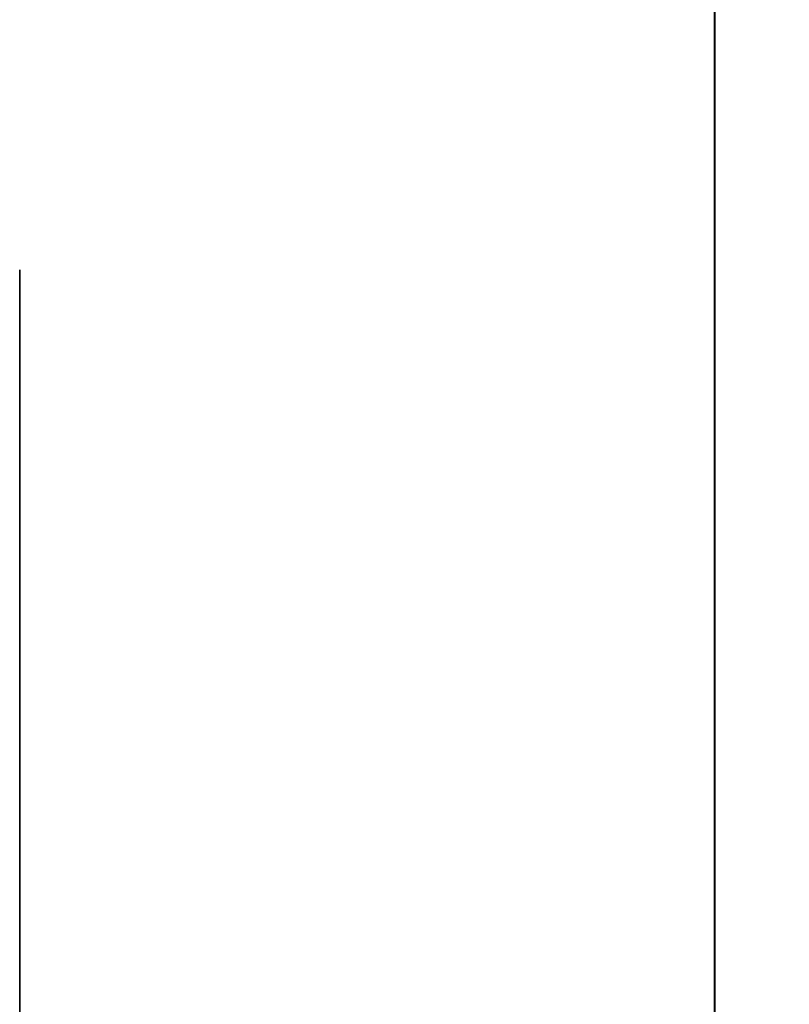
# Model space of a CAD drawing. Header units: millimetres. Extents: x -508 to 6708, y -110 to 248.
# Tile 1054 of 1056: x 2586.3 to 2587.075, y -7.84 to -6.848. Entities that reach past the tile are written whole.
import ezdxf

# ---------------------------------------------------------------- set-up
doc = ezdxf.new("R2010")
doc.units = ezdxf.units.MM
doc.layers.add('151', color=7, linetype='Continuous', true_color=0xffffff)

# ---------------------------------------------------------------- blocks, each defined once
blk = doc.blocks.new('UG_SURFACE_305')
at = {"layer": '151', "color": 252, "linetype": 'Continuous', "lineweight": 35}
for points in [[(2586.99989, -22.22, 2020.25008), (2586.99989, 61.62, 2020.25008), (2585.5, 61.62, 2021.74997), (2585.5, -22.22, 2021.74997)], [(2585.5, -22.22, -7.75), (2585.5, 61.62, -7.75), (2586.99989, 61.62, -7.75), (2586.99989, -22.22, -7.75)], [(2586.99989, 61.62, 2020.25008), (2586.99989, -22.22, 2020.25008), (2586.99989, -22.22, -7.75), (2586.99989, 61.62, -7.75)]]:
    blk.add_3dface(points, dxfattribs=at)
blk = doc.blocks.new('UG_SURFACE_306')
at = {"layer": '151', "color": 252, "linetype": 'Continuous', "lineweight": 35}
for points in [[(2586.99989, -22.22, 2020.25008), (2586.99989, 61.62, 2020.25008), (2585.5, 61.62, 2021.74997), (2585.5, -22.22, 2021.74997)], [(2585.5, -22.22, -7.75), (2585.5, 61.62, -7.75), (2586.99989, 61.62, -7.75), (2586.99989, -22.22, -7.75)], [(2586.99989, 61.62, 2020.25008), (2586.99989, -22.22, 2020.25008), (2586.99989, -22.22, -7.75), (2586.99989, 61.62, -7.75)]]:
    blk.add_3dface(points, dxfattribs=at)
blk = doc.blocks.new('UG_SURFACE_307')
at = {"layer": '151', "color": 252, "linetype": 'Continuous', "lineweight": 35}
for points in [[(2585.5, -22.22, 2021.74997), (3414.5, -22.22, 2021.74997), (3414.5, 61.62, 2021.74997), (2585.5, 61.62, 2021.74997)], [(2585.5, -22.22, 2021.74997), (2585.5, 61.62, 2021.74997), (2586.99989, 61.62, 2020.25008), (2586.99989, -22.22, 2020.25008)], [(2586.99989, -22.22, 2020.25008), (2586.99989, 61.62, 2020.25008), (3413.00011, 61.62, 2020.25008), (3413.00011, -22.22, 2020.25008)], [(2532.00006, -5.3, 2075.24991), (2532.00006, -22.22, 2075.24991), (3467.99994, -22.22, 2075.24991), (3467.99994, -5.3, 2075.24991)], [(2533.49996, -5.3, 2073.75002), (3466.50004, -5.3, 2073.75002), (3466.50004, -22.22, 2073.75002), (2533.49996, -22.22, 2073.75002)]]:
    blk.add_3dface(points, dxfattribs=at)

msp = doc.modelspace()

# ---------------------------------------------------------------- linework, layer by layer
at = {"layer": '151', "color": 253, "linetype": 'Continuous', "lineweight": -3}
for p, q in [((2587, 61.62, -7.75), (2587, -22.22, -7.75)), ((2587, -22.22, 2020.25), (2587, 61.62, 2020.25)), ((2587, -22.22, 2020.25), (2587, 61.62, 2020.25)), ((2587, -22.22, 2020.25), (2587, 61.62, 2020.25)), ((2587, 61.62, -7.75), (2587, -22.22, -7.75))]:
    msp.add_line(p, q, dxfattribs=at)
at = {"layer": '151', "color": 253, "linetype": 'Continuous', "lineweight": -3, "extrusion": (-1, 0, 0)}
msp.add_circle((7.6, 984.25, -2586.3), 0.5, dxfattribs=at)
msp.add_circle((7.6, 984.25, -2586.3), 0.5, dxfattribs=at)
at = {"layer": '151', "color": 253, "linetype": 'Continuous', "lineweight": -3, "extrusion": (1, 0, 0)}
msp.add_circle((-7.6, 1184.25, 2586.3), 0.5, dxfattribs=at)
msp.add_circle((-7.6, 1184.25, 2586.3), 0.5, dxfattribs=at)

# ---------------------------------------------------------------- block references
at = {"layer": '151', "color": 253, "linetype": 'Continuous', "lineweight": -3}
for name in ['UG_SURFACE_305', 'UG_SURFACE_306', 'UG_SURFACE_307']:
    msp.add_blockref(name, (0, 0), dxfattribs=at)

doc.saveas('drawing.dxf')
